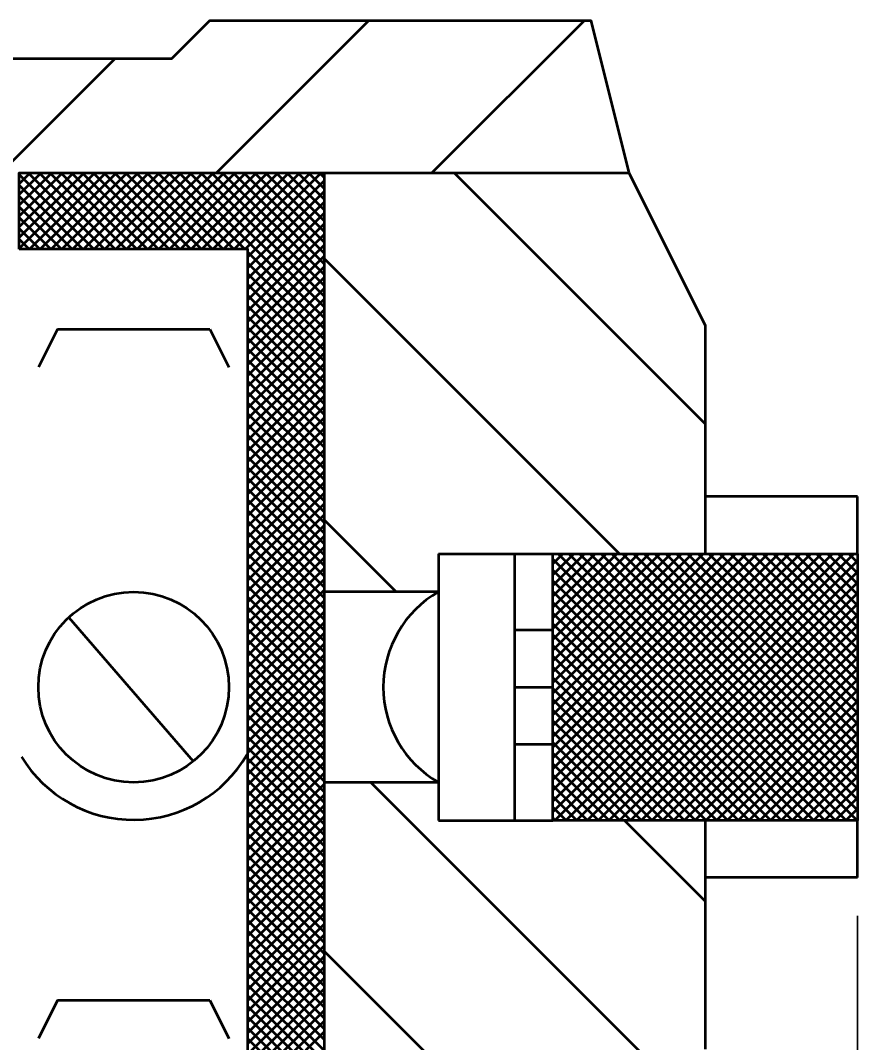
# Model space of a CAD drawing. Extents: x -32 to 824, y -6 to 538.
# Drawn here: x 380 to 393.19, y 388.92 to 405.02 of the extents above; entities that cross this region are included whole.
import ezdxf

# ---------------------------------------------------------------- set-up
doc = ezdxf.new("R2010")
doc.units = 0
doc.header["$LTSCALE"] = 1.1
doc.layers.add('1', color=7, linetype='Continuous', lineweight=53)

msp = doc.modelspace()

# ---------------------------------------------------------------- linework, layer by layer
at = {"layer": '1'}
for p, q in [((383.089, 402.618), (385.489, 405.018)), ((386.483, 402.618), (388.883, 405.018)), ((379.695, 402.618), (381.495, 404.418)), ((379.985, 402.446), (380.158, 402.618)), ((379.985, 402.276), (380.327, 402.618)), ((379.985, 402.106), (380.497, 402.618)), ((379.985, 401.937), (380.667, 402.618)), ((379.985, 401.767), (380.836, 402.618)), ((379.985, 401.597), (381.006, 402.618)), ((379.985, 401.428), (381.176, 402.618)), ((381.158, 401.418), (379.985, 402.59)), ((381.328, 401.418), (380.127, 402.618)), ((380.146, 401.418), (381.346, 402.618)), ((381.497, 401.418), (380.297, 402.618)), ((380.315, 401.418), (381.515, 402.618)), ((381.667, 401.418), (380.467, 402.618)), ((380.485, 401.418), (381.685, 402.618)), ((381.837, 401.418), (380.637, 402.618)), ((380.655, 401.418), (381.855, 402.618)), ((382.006, 401.418), (380.806, 402.618)), ((380.824, 401.418), (382.024, 402.618)), ((382.176, 401.418), (380.976, 402.618)), ((380.994, 401.418), (382.194, 402.618)), ((382.346, 401.418), (381.146, 402.618)), ((381.164, 401.418), (382.364, 402.618)), ((382.515, 401.418), (381.315, 402.618)), ((381.333, 401.418), (382.533, 402.618)), ((382.685, 401.418), (381.485, 402.618)), ((381.503, 401.418), (382.703, 402.618)), ((382.855, 401.418), (381.655, 402.618)), ((381.673, 401.418), (382.873, 402.618)), ((383.025, 401.418), (381.825, 402.618)), ((381.843, 401.418), (383.043, 402.618)), ((383.194, 401.418), (381.994, 402.618)), ((382.012, 401.418), (383.212, 402.618)), ((383.364, 401.418), (382.164, 402.618)), ((382.182, 401.418), (383.382, 402.618)), ((383.534, 401.418), (382.334, 402.618)), ((382.352, 401.418), (383.552, 402.618)), ((384.785, 400.336), (382.503, 402.618)), ((382.521, 401.418), (383.721, 402.618)), ((384.785, 400.506), (382.673, 402.618)), ((382.691, 401.418), (383.891, 402.618)), ((384.785, 400.675), (382.843, 402.618)), ((382.861, 401.418), (384.061, 402.618)), ((384.785, 400.845), (383.013, 402.618)), ((383.031, 401.418), (384.231, 402.618)), ((384.785, 401.015), (383.182, 402.618)), ((383.2, 401.418), (384.4, 402.618)), ((384.785, 401.184), (383.352, 402.618)), ((383.37, 401.418), (384.57, 402.618)), ((384.785, 401.354), (383.522, 402.618)), ((383.54, 401.418), (384.74, 402.618)), ((383.585, 401.294), (384.785, 402.494)), ((384.785, 401.524), (383.691, 402.618)), ((384.785, 401.694), (383.861, 402.618)), ((384.785, 401.863), (384.031, 402.618)), ((384.785, 402.033), (384.2, 402.618)), ((384.785, 402.203), (384.37, 402.618)), ((384.785, 402.372), (384.54, 402.618)), ((384.785, 402.542), (384.709, 402.618)), ((384.785, 402.618), (389.585, 402.618)), ((390.785, 398.665), (386.832, 402.618)), ((389.585, 402.618), (390.785, 400.218)), ((380.988, 401.418), (379.985, 402.421)), ((383.585, 401.124), (384.785, 402.324)), ((380.818, 401.418), (379.985, 402.251)), ((383.585, 400.955), (384.785, 402.155)), ((380.649, 401.418), (379.985, 402.081)), ((383.585, 400.785), (384.785, 401.985)), ((380.479, 401.418), (379.985, 401.912)), ((380.309, 401.418), (379.985, 401.742)), ((383.585, 400.615), (384.785, 401.815)), ((380.14, 401.418), (379.985, 401.572)), ((383.585, 400.446), (384.785, 401.646)), ((383.585, 400.276), (384.785, 401.476)), ((384.785, 400.166), (383.585, 401.366)), ((383.585, 400.106), (384.785, 401.306)), ((384.785, 399.997), (383.585, 401.197)), ((389.438, 396.618), (384.785, 401.27)), ((383.585, 399.936), (384.785, 401.136)), ((384.785, 399.827), (383.585, 401.027)), ((383.585, 399.767), (384.785, 400.967)), ((384.785, 399.657), (383.585, 400.857)), ((383.585, 399.597), (384.785, 400.797)), ((384.785, 399.487), (383.585, 400.687)), ((383.585, 399.427), (384.785, 400.627)), ((384.785, 399.318), (383.585, 400.518)), ((383.585, 399.258), (384.785, 400.458)), ((384.785, 399.148), (383.585, 400.348)), ((383.585, 399.088), (384.785, 400.288)), ((390.785, 400.218), (390.785, 396.618)), ((380.585, 400.156), (380.285, 399.556)), ((380.585, 400.156), (382.985, 400.156)), ((382.985, 400.156), (383.285, 399.556)), ((384.785, 398.978), (383.585, 400.178)), ((383.585, 398.918), (384.785, 400.118)), ((384.785, 398.809), (383.585, 400.009)), ((383.585, 398.748), (384.785, 399.948)), ((384.785, 398.639), (383.585, 399.839)), ((383.585, 398.579), (384.785, 399.779)), ((384.785, 398.469), (383.585, 399.669)), ((383.585, 398.409), (384.785, 399.609)), ((384.785, 398.299), (383.585, 399.499)), ((383.585, 398.239), (384.785, 399.439)), ((384.785, 398.13), (383.585, 399.33)), ((383.585, 398.07), (384.785, 399.27)), ((384.785, 397.96), (383.585, 399.16)), ((383.585, 397.9), (384.785, 399.1)), ((384.785, 397.79), (383.585, 398.99)), ((383.585, 397.73), (384.785, 398.93)), ((384.785, 397.621), (383.585, 398.821)), ((383.585, 397.561), (384.785, 398.761)), ((384.785, 397.451), (383.585, 398.651)), ((383.585, 397.391), (384.785, 398.591)), ((384.785, 397.281), (383.585, 398.481)), ((383.585, 397.221), (384.785, 398.421)), ((384.785, 397.112), (383.585, 398.312)), ((383.585, 397.051), (384.785, 398.251)), ((384.785, 396.942), (383.585, 398.142)), ((383.585, 396.882), (384.785, 398.082)), ((384.785, 396.772), (383.585, 397.972)), ((383.585, 396.712), (384.785, 397.912)), ((384.785, 396.602), (383.585, 397.802)), ((383.585, 396.542), (384.785, 397.742)), ((384.785, 396.433), (383.585, 397.633)), ((383.585, 396.373), (384.785, 397.573)), ((393.185, 397.518), (390.785, 397.518)), ((393.185, 396.618), (393.185, 397.518)), ((384.785, 396.263), (383.585, 397.463)), ((383.585, 396.203), (384.785, 397.403)), ((384.785, 396.093), (383.585, 397.293)), ((383.585, 396.033), (384.785, 397.233)), ((385.917, 396.018), (384.785, 397.15)), ((384.785, 395.924), (383.585, 397.124)), ((383.585, 395.863), (384.785, 397.063)), ((384.785, 395.754), (383.585, 396.954)), ((383.585, 395.694), (384.785, 396.894)), ((384.785, 395.584), (383.585, 396.784)), ((383.585, 395.524), (384.785, 396.724)), ((384.785, 395.414), (383.585, 396.614)), ((383.585, 395.354), (384.785, 396.554)), ((386.585, 396.618), (386.585, 392.418)), ((386.585, 396.618), (388.385, 396.618)), ((387.785, 396.618), (387.785, 392.418)), ((388.385, 396.457), (388.546, 396.618)), ((388.385, 396.287), (388.716, 396.618)), ((388.385, 396.118), (388.886, 396.618)), ((388.385, 395.948), (389.055, 396.618)), ((388.385, 395.778), (389.225, 396.618)), ((388.385, 395.609), (389.395, 396.618)), ((388.385, 395.439), (389.564, 396.618)), ((388.385, 395.269), (389.734, 396.618)), ((388.385, 395.1), (389.904, 396.618)), ((388.385, 394.93), (390.074, 396.618)), ((388.385, 394.76), (390.243, 396.618)), ((388.385, 394.59), (390.413, 396.618)), ((388.385, 394.421), (390.583, 396.618)), ((388.385, 394.251), (390.752, 396.618)), ((388.385, 394.081), (390.922, 396.618)), ((388.385, 393.912), (391.092, 396.618)), ((388.385, 393.742), (391.261, 396.618)), ((388.385, 393.572), (391.431, 396.618)), ((388.385, 393.403), (391.601, 396.618)), ((388.385, 393.233), (391.771, 396.618)), ((388.385, 393.063), (391.94, 396.618)), ((388.385, 392.893), (392.11, 396.618)), ((388.385, 392.724), (392.28, 396.618)), ((388.385, 392.554), (392.449, 396.618)), ((392.498, 392.418), (388.385, 396.531)), ((388.419, 392.418), (392.619, 396.618)), ((392.668, 392.418), (388.468, 396.618)), ((388.589, 392.418), (392.789, 396.618)), ((392.838, 392.418), (388.638, 396.618)), ((388.759, 392.418), (392.959, 396.618)), ((393.007, 392.418), (388.808, 396.618)), ((388.928, 392.418), (393.128, 396.618)), ((393.177, 392.418), (388.977, 396.618)), ((393.185, 392.579), (389.147, 396.618)), ((393.185, 392.749), (389.317, 396.618)), ((393.185, 392.919), (389.486, 396.618)), ((393.185, 393.089), (389.656, 396.618)), ((393.185, 393.258), (389.826, 396.618)), ((393.185, 393.428), (389.995, 396.618)), ((393.185, 393.598), (390.165, 396.618)), ((393.185, 393.767), (390.335, 396.618)), ((393.185, 393.937), (390.505, 396.618)), ((393.185, 394.107), (390.674, 396.618)), ((393.185, 394.276), (390.844, 396.618)), ((393.185, 394.446), (391.014, 396.618)), ((393.185, 394.616), (391.183, 396.618)), ((393.185, 394.786), (391.353, 396.618)), ((393.185, 394.955), (391.523, 396.618)), ((393.185, 395.125), (391.692, 396.618)), ((393.185, 395.295), (391.862, 396.618)), ((393.185, 395.464), (392.032, 396.618)), ((393.185, 395.634), (392.202, 396.618)), ((393.185, 395.804), (392.371, 396.618)), ((393.185, 395.974), (392.541, 396.618)), ((393.185, 396.143), (392.711, 396.618)), ((393.185, 396.313), (392.881, 396.618)), ((393.185, 396.483), (393.05, 396.618)), ((384.785, 395.245), (383.585, 396.445)), ((383.585, 395.185), (384.785, 396.385)), ((392.329, 392.418), (388.385, 396.361)), ((389.098, 392.418), (393.185, 396.505)), ((384.785, 395.075), (383.585, 396.275)), ((383.585, 395.015), (384.785, 396.215)), ((392.159, 392.418), (388.385, 396.192)), ((389.268, 392.418), (393.185, 396.336)), ((384.785, 394.905), (383.585, 396.105)), ((383.585, 394.845), (384.785, 396.045)), ((389.437, 392.418), (393.185, 396.166)), ((384.785, 394.736), (383.585, 395.936)), ((383.585, 394.675), (384.785, 395.876)), ((386.585, 396.018), (384.785, 396.018)), ((391.989, 392.418), (388.385, 396.022)), ((389.607, 392.418), (393.185, 395.996)), ((384.785, 394.566), (383.585, 395.766)), ((383.585, 394.506), (384.785, 395.706)), ((391.82, 392.418), (388.385, 395.852)), ((389.777, 392.418), (393.185, 395.827)), ((380.764, 395.616), (382.725, 393.349)), ((384.785, 394.396), (383.585, 395.596)), ((391.65, 392.418), (388.385, 395.682)), ((389.946, 392.418), (393.185, 395.657)), ((383.585, 394.336), (384.785, 395.536)), ((384.785, 394.227), (383.585, 395.427)), ((387.785, 395.418), (388.385, 395.418)), ((391.48, 392.418), (388.385, 395.513)), ((390.116, 392.418), (393.185, 395.487)), ((383.585, 394.166), (384.785, 395.366)), ((384.785, 394.057), (383.585, 395.257)), ((391.31, 392.418), (388.385, 395.343)), ((390.286, 392.418), (393.185, 395.317)), ((383.585, 393.997), (384.785, 395.197)), ((384.785, 393.887), (383.585, 395.087)), ((391.141, 392.418), (388.385, 395.173)), ((390.456, 392.418), (393.185, 395.148)), ((383.585, 393.827), (384.785, 395.027)), ((384.785, 393.717), (383.585, 394.917)), ((390.971, 392.418), (388.385, 395.004)), ((390.625, 392.418), (393.185, 394.978)), ((383.585, 393.657), (384.785, 394.857)), ((384.785, 393.548), (383.585, 394.748)), ((390.801, 392.418), (388.385, 394.834)), ((390.795, 392.418), (393.185, 394.808)), ((383.585, 393.488), (384.785, 394.688)), ((384.785, 393.378), (383.585, 394.578)), ((390.632, 392.418), (388.385, 394.664)), ((390.965, 392.418), (393.185, 394.639)), ((383.585, 393.318), (384.785, 394.518)), ((387.785, 394.518), (388.385, 394.518)), ((390.462, 392.418), (388.385, 394.494)), ((391.134, 392.418), (393.185, 394.469)), ((384.785, 393.208), (383.585, 394.408)), ((383.585, 393.148), (384.785, 394.348)), ((390.292, 392.418), (388.385, 394.325)), ((391.304, 392.418), (393.185, 394.299)), ((384.785, 393.038), (383.585, 394.239)), ((383.585, 392.978), (384.785, 394.178)), ((390.123, 392.418), (388.385, 394.155)), ((391.474, 392.418), (393.185, 394.13)), ((384.785, 392.869), (383.585, 394.069)), ((383.585, 392.809), (384.785, 394.009)), ((389.953, 392.418), (388.385, 393.985)), ((391.644, 392.418), (393.185, 393.96)), ((384.785, 392.699), (383.585, 393.899)), ((383.585, 392.639), (384.785, 393.839)), ((389.783, 392.418), (388.385, 393.816)), ((391.813, 392.418), (393.185, 393.79)), ((384.785, 392.529), (383.585, 393.729)), ((383.585, 392.469), (384.785, 393.669)), ((387.785, 393.618), (388.385, 393.618)), ((389.613, 392.418), (388.385, 393.646)), ((391.983, 392.418), (393.185, 393.62)), ((384.785, 392.36), (383.585, 393.56)), ((383.585, 392.3), (384.785, 393.5)), ((389.444, 392.418), (388.385, 393.476)), ((392.153, 392.418), (393.185, 393.451)), ((384.785, 392.19), (383.585, 393.39)), ((383.585, 392.13), (384.785, 393.33)), ((389.274, 392.418), (388.385, 393.307)), ((384.785, 392.02), (383.585, 393.22)), ((383.585, 391.96), (384.785, 393.16)), ((389.104, 392.418), (388.385, 393.137)), ((392.322, 392.418), (393.185, 393.281)), ((384.785, 391.851), (383.585, 393.051)), ((383.585, 391.791), (384.785, 392.99)), ((386.585, 393.018), (384.785, 393.018)), ((390.431, 388.109), (385.522, 393.018)), ((388.935, 392.418), (388.385, 392.967)), ((392.492, 392.418), (393.185, 393.111)), ((384.785, 391.681), (383.585, 392.881)), ((383.585, 391.621), (384.785, 392.821)), ((392.662, 392.418), (393.185, 392.942)), ((384.785, 391.511), (383.585, 392.711)), ((383.585, 391.451), (384.785, 392.651)), ((388.765, 392.418), (388.385, 392.797)), ((392.831, 392.418), (393.185, 392.772)), ((384.785, 391.341), (383.585, 392.542)), ((388.595, 392.418), (388.385, 392.628)), ((393.001, 392.418), (393.185, 392.602)), ((383.585, 391.281), (384.785, 392.481)), ((384.785, 391.172), (383.585, 392.372)), ((386.585, 392.418), (388.385, 392.418)), ((388.425, 392.418), (388.385, 392.458)), ((390.785, 391.149), (389.517, 392.418)), ((390.785, 392.418), (390.785, 388.818)), ((393.171, 392.418), (393.185, 392.433)), ((393.185, 391.518), (393.185, 392.418)), ((383.585, 391.112), (384.785, 392.312)), ((384.785, 391.002), (383.585, 392.202)), ((383.585, 390.942), (384.785, 392.142)), ((384.785, 390.832), (383.585, 392.032)), ((383.585, 390.772), (384.785, 391.972)), ((384.785, 390.663), (383.585, 391.863)), ((383.585, 390.603), (384.785, 391.803)), ((384.785, 390.493), (383.585, 391.693)), ((383.585, 390.433), (384.785, 391.633)), ((384.785, 390.323), (383.585, 391.523)), ((393.185, 391.518), (390.785, 391.518)), ((383.585, 390.263), (384.785, 391.463)), ((384.785, 390.154), (383.585, 391.353)), ((383.585, 390.094), (384.785, 391.293)), ((384.785, 389.984), (383.585, 391.184)), ((383.585, 389.924), (384.785, 391.124)), ((384.785, 389.814), (383.585, 391.014)), ((383.585, 389.754), (384.785, 390.954)), ((384.785, 389.644), (383.585, 390.844)), ((383.585, 389.584), (384.785, 390.784)), ((384.785, 389.475), (383.585, 390.675)), ((383.585, 389.415), (384.785, 390.615)), ((384.785, 389.305), (383.585, 390.505)), ((383.585, 389.245), (384.785, 390.445)), ((384.785, 389.135), (383.585, 390.335)), ((383.585, 389.075), (384.785, 390.275)), ((388.728, 386.418), (384.785, 390.361)), ((384.785, 388.966), (383.585, 390.166)), ((383.585, 388.906), (384.785, 390.106)), ((384.785, 388.796), (383.585, 389.996)), ((383.585, 388.736), (384.785, 389.936)), ((384.785, 388.626), (383.585, 389.826)), ((383.585, 388.566), (384.785, 389.766)), ((380.585, 389.585), (380.285, 388.985)), ((380.585, 389.585), (382.985, 389.585)), ((382.985, 389.585), (383.285, 388.985)), ((384.785, 388.457), (383.585, 389.656)), ((383.585, 388.396), (384.785, 389.596)), ((384.785, 388.287), (383.585, 389.487)), ((383.585, 388.227), (384.785, 389.427)), ((384.785, 388.117), (383.585, 389.317)), ((383.585, 388.057), (384.785, 389.257)), ((384.785, 387.947), (383.585, 389.147)), ((383.585, 387.887), (384.785, 389.087)), ((384.785, 387.778), (383.585, 388.978))]:
    msp.add_line(p, q, dxfattribs=at)
at = {"layer": '1', "lineweight": 35}
msp.add_line((393.185, 390.918), (393.185, 378.618), dxfattribs=at)
at = {"layer": '1'}
msp.add_lwpolyline([(367.985, 402.018), (367.985, 404.418), (382.385, 404.418), (382.985, 405.018), (388.985, 405.018), (389.585, 402.618)], dxfattribs=at)
for points in [[(379.985, 401.418), (379.985, 402.618), (384.785, 402.618), (384.785, 396.918), (384.785, 392.118), (384.785, 386.418), (379.985, 386.418), (379.985, 387.618), (383.585, 387.618), (383.585, 392.118), (383.585, 396.918), (383.585, 401.418)], [(388.385, 392.418), (388.385, 396.618), (393.185, 396.618), (393.185, 392.418)]]:
    msp.add_lwpolyline(points, close=True, dxfattribs=at)
msp.add_circle((381.785, 394.518), 1.5, dxfattribs=at)
for centre, radius, start, end in [((387.444, 394.518), 1.728, 119.7765, 240.2235), ((381.785, 394.493), 2.066, 211.2392, 329.8218)]:
    msp.add_arc(centre, radius, start, end, dxfattribs=at)

doc.saveas('drawing.dxf')
